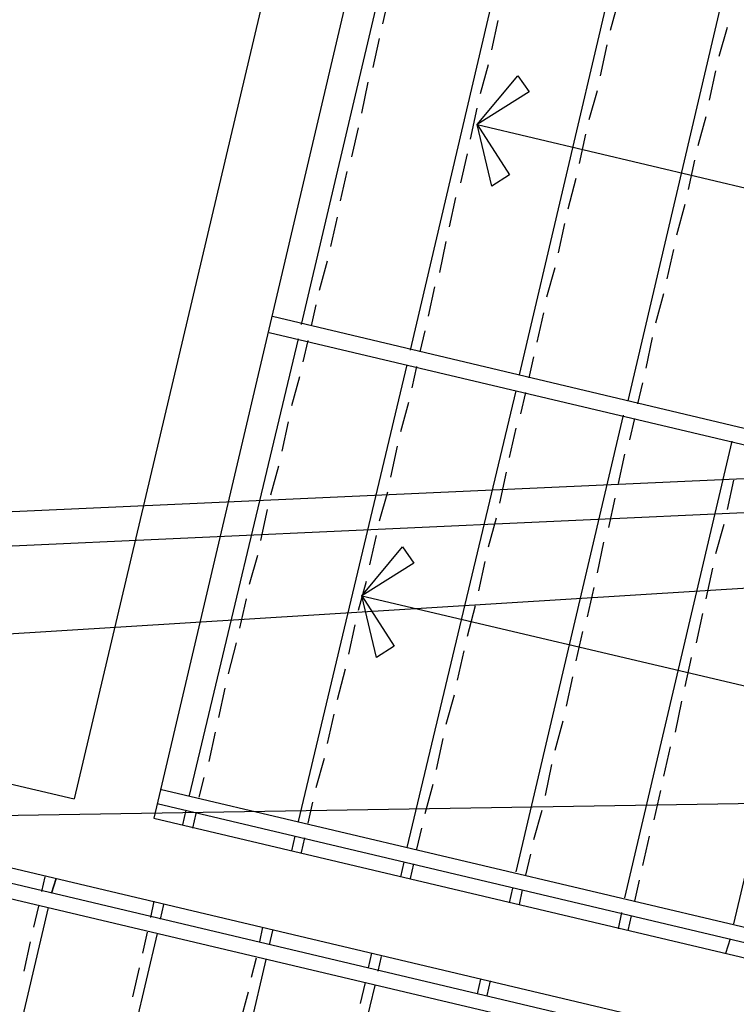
# Model space of a CAD drawing. Header units: feet. Extents: x -79 to 198, y -22 to 181.
# Tile 625 of 656: x 68.71 to 74.59, y 140.65 to 148.73. Entities that reach past the tile are written whole.
import ezdxf

# ---------------------------------------------------------------- set-up
doc = ezdxf.new("R2010")
doc.units = ezdxf.units.FT
doc.layers.add('A-LINEA', color=7, linetype='CONTINUOUS')

msp = doc.modelspace()

# ---------------------------------------------------------------- linework, layer by layer
at = {"layer": 'A-LINEA'}
for p, q in [((71.2267, 151.0844), (69.16, 142.3378)), ((71.2267, 151.0844), (69.16, 142.3378)), ((71.72, 150.2844), (69.8133, 142.1778)), ((71.72, 150.2844), (69.8133, 142.1778)), ((71.0267, 146.2311), (71.9067, 149.9778)), ((71.0267, 146.2311), (71.9067, 149.9778)), ((71.92, 146.0178), (72.8, 149.7778)), ((71.92, 146.0178), (72.8, 149.7778)), ((72.8133, 145.8178), (73.6933, 149.5644)), ((72.8133, 145.8178), (73.6933, 149.5644)), ((73.7067, 145.6044), (74.5867, 149.3511)), ((73.7067, 145.6044), (74.5867, 149.3511)), ((71.6933, 148.6978), (71.7467, 148.9378)), ((71.6933, 148.6978), (71.7467, 148.9378)), ((71.6933, 148.6978), (71.7467, 148.9378)), ((71.6933, 148.6978), (71.7467, 148.9378)), ((73.56, 148.6444), (73.6267, 148.8844)), ((73.56, 148.6444), (73.6267, 148.8844)), ((73.56, 148.6444), (73.6267, 148.8844)), ((73.56, 148.6444), (73.6267, 148.8844)), ((72.5867, 148.4844), (72.64, 148.7244)), ((72.5867, 148.4844), (72.64, 148.7244)), ((72.5867, 148.4844), (72.64, 148.7244)), ((72.5867, 148.4844), (72.64, 148.7244)), ((74.4533, 148.4311), (74.52, 148.6711)), ((74.4533, 148.4311), (74.52, 148.6711)), ((74.4533, 148.4311), (74.52, 148.6711)), ((74.4533, 148.4311), (74.52, 148.6711)), ((71.6133, 148.3378), (71.6667, 148.5778)), ((71.6133, 148.3378), (71.6667, 148.5778)), ((71.6133, 148.3378), (71.6667, 148.5778)), ((71.6133, 148.3378), (71.6667, 148.5778)), ((73.48, 148.2711), (73.5333, 148.5244)), ((73.48, 148.2711), (73.5333, 148.5244)), ((73.48, 148.2711), (73.5333, 148.5244)), ((73.48, 148.2711), (73.5333, 148.5244)), ((72.4933, 148.1244), (72.56, 148.3644)), ((72.4933, 148.1244), (72.56, 148.3644)), ((72.4933, 148.1244), (72.56, 148.3644)), ((72.4933, 148.1244), (72.56, 148.3644)), ((74.3733, 148.0711), (74.4267, 148.3111)), ((74.3733, 148.0711), (74.4267, 148.3111)), ((74.3733, 148.0711), (74.4267, 148.3111)), ((74.3733, 148.0711), (74.4267, 148.3111)), ((71.52, 147.9644), (71.5733, 148.2178)), ((71.52, 147.9644), (71.5733, 148.2178)), ((71.52, 147.9644), (71.5733, 148.2178)), ((71.52, 147.9644), (71.5733, 148.2178)), ((73.3867, 147.9111), (73.4533, 148.1511)), ((73.3867, 147.9111), (73.4533, 148.1511)), ((73.3867, 147.9111), (73.4533, 148.1511)), ((73.3867, 147.9111), (73.4533, 148.1511)), ((137.3218, 147.95), (37.3544, 141.7506)), ((137.3218, 147.95), (37.3544, 141.7506)), ((72.4133, 147.7511), (72.4667, 148.0044)), ((72.4133, 147.7511), (72.4667, 148.0044)), ((72.4133, 147.7511), (72.4667, 148.0044)), ((72.4133, 147.7511), (72.4667, 148.0044)), ((72.4667, 147.8711), (87.52, 144.3111)), ((72.4667, 147.8711), (87.52, 144.3111)), ((74.28, 147.6978), (74.3467, 147.9378)), ((74.28, 147.6978), (74.3467, 147.9378)), ((74.28, 147.6978), (74.3467, 147.9378)), ((74.28, 147.6978), (74.3467, 147.9378)), ((137.2414, 147.8002), (39.8639, 143.3866)), ((137.2414, 147.8002), (39.8639, 143.3866)), ((71.44, 147.6044), (71.4933, 147.8444)), ((71.44, 147.6044), (71.4933, 147.8444)), ((71.44, 147.6044), (71.4933, 147.8444)), ((71.44, 147.6044), (71.4933, 147.8444)), ((73.3067, 147.5511), (73.36, 147.7911)), ((73.3067, 147.5511), (73.36, 147.7911)), ((73.3067, 147.5511), (73.36, 147.7911)), ((73.3067, 147.5511), (73.36, 147.7911)), ((72.3333, 147.3911), (72.3867, 147.6311)), ((72.3333, 147.3911), (72.3867, 147.6311)), ((72.3333, 147.3911), (72.3867, 147.6311)), ((72.3333, 147.3911), (72.3867, 147.6311)), ((74.2, 147.3378), (74.2533, 147.5778)), ((74.2, 147.3378), (74.2533, 147.5778)), ((74.2, 147.3378), (74.2533, 147.5778)), ((74.2, 147.3378), (74.2533, 147.5778)), ((137.0738, 147.512), (40.0569, 143.1148)), ((137.0738, 147.512), (40.0569, 143.1148)), ((71.3467, 147.2444), (71.4, 147.4844)), ((71.3467, 147.2444), (71.4, 147.4844)), ((71.3467, 147.2444), (71.4, 147.4844)), ((71.3467, 147.2444), (71.4, 147.4844)), ((73.2133, 147.1778), (73.28, 147.4311)), ((73.2133, 147.1778), (73.28, 147.4311)), ((73.2133, 147.1778), (73.28, 147.4311)), ((73.2133, 147.1778), (73.28, 147.4311)), ((72.24, 147.0311), (72.2933, 147.2711)), ((72.24, 147.0311), (72.2933, 147.2711)), ((72.24, 147.0311), (72.2933, 147.2711)), ((72.24, 147.0311), (72.2933, 147.2711)), ((74.1067, 146.9644), (74.1733, 147.2178)), ((74.1067, 146.9644), (74.1733, 147.2178)), ((74.1067, 146.9644), (74.1733, 147.2178)), ((74.1067, 146.9644), (74.1733, 147.2178)), ((71.2667, 146.8711), (71.32, 147.1111)), ((71.2667, 146.8711), (71.32, 147.1111)), ((71.2667, 146.8711), (71.32, 147.1111)), ((71.2667, 146.8711), (71.32, 147.1111)), ((73.1333, 146.8178), (73.1867, 147.0578)), ((73.1333, 146.8178), (73.1867, 147.0578)), ((73.1333, 146.8178), (73.1867, 147.0578)), ((73.1333, 146.8178), (73.1867, 147.0578)), ((72.16, 146.6578), (72.2133, 146.9111)), ((72.16, 146.6578), (72.2133, 146.9111)), ((72.16, 146.6578), (72.2133, 146.9111)), ((72.16, 146.6578), (72.2133, 146.9111)), ((74.0267, 146.6044), (74.08, 146.8444)), ((74.0267, 146.6044), (74.08, 146.8444)), ((74.0267, 146.6044), (74.08, 146.8444)), ((74.0267, 146.6044), (74.08, 146.8444)), ((71.1733, 146.5111), (71.24, 146.7511)), ((71.1733, 146.5111), (71.24, 146.7511)), ((71.1733, 146.5111), (71.24, 146.7511)), ((71.1733, 146.5111), (71.24, 146.7511)), ((73.04, 146.4578), (73.1067, 146.6978)), ((73.04, 146.4578), (73.1067, 146.6978)), ((73.04, 146.4578), (73.1067, 146.6978)), ((73.04, 146.4578), (73.1067, 146.6978)), ((72.0667, 146.2978), (72.12, 146.5378)), ((72.0667, 146.2978), (72.12, 146.5378)), ((72.0667, 146.2978), (72.12, 146.5378)), ((72.0667, 146.2978), (72.12, 146.5378)), ((73.9333, 146.2444), (74, 146.4844)), ((73.9333, 146.2444), (74, 146.4844)), ((73.9333, 146.2444), (74, 146.4844)), ((73.9333, 146.2444), (74, 146.4844)), ((71.1067, 146.2178), (71.1467, 146.3911)), ((71.1067, 146.2178), (71.1467, 146.3911)), ((71.1067, 146.2178), (71.1467, 146.3911)), ((71.1067, 146.2178), (71.1467, 146.3911)), ((72.96, 146.0844), (73.0133, 146.3244)), ((72.96, 146.0844), (73.0133, 146.3244)), ((72.96, 146.0844), (73.0133, 146.3244)), ((72.96, 146.0844), (73.0133, 146.3244)), ((72, 146.0044), (72.04, 146.1778)), ((72, 146.0044), (72.04, 146.1778)), ((72, 146.0044), (72.04, 146.1778)), ((72, 146.0044), (72.04, 146.1778)), ((70.1067, 142.3644), (71, 146.1111)), ((70.1067, 142.3644), (71, 146.1111)), ((70.76, 146.1644), (87.9467, 142.0978)), ((70.76, 146.1644), (87.9467, 142.0978)), ((71.04, 145.9244), (71.08, 146.0978)), ((71.04, 145.9244), (71.08, 146.0978)), ((71.04, 145.9244), (71.08, 146.0978)), ((71.04, 145.9244), (71.08, 146.0978)), ((73.8533, 145.8711), (73.9067, 146.1244)), ((73.8533, 145.8711), (73.9067, 146.1244)), ((73.8533, 145.8711), (73.9067, 146.1244)), ((73.8533, 145.8711), (73.9067, 146.1244)), ((72.8933, 145.7911), (72.9333, 145.9644)), ((72.8933, 145.7911), (72.9333, 145.9644)), ((72.8933, 145.7911), (72.9333, 145.9644)), ((72.8933, 145.7911), (72.9333, 145.9644)), ((71, 142.1511), (71.8933, 145.8978)), ((71, 142.1511), (71.8933, 145.8978)), ((71.9333, 145.7111), (71.9733, 145.8844)), ((71.9333, 145.7111), (71.9733, 145.8844)), ((71.9333, 145.7111), (71.9733, 145.8844)), ((71.9333, 145.7111), (71.9733, 145.8844)), ((70.9467, 145.5644), (71.0133, 145.8044)), ((70.9467, 145.5644), (71.0133, 145.8044)), ((70.9467, 145.5644), (71.0133, 145.8044)), ((70.9467, 145.5644), (71.0133, 145.8044)), ((71.8933, 141.9378), (72.7867, 145.6844)), ((71.8933, 141.9378), (72.7867, 145.6844)), ((73.7867, 145.5778), (73.8267, 145.7511)), ((73.7867, 145.5778), (73.8267, 145.7511)), ((73.7867, 145.5778), (73.8267, 145.7511)), ((73.7867, 145.5778), (73.8267, 145.7511)), ((72.8267, 145.4978), (72.8667, 145.6711)), ((72.8267, 145.4978), (72.8667, 145.6711)), ((72.8267, 145.4978), (72.8667, 145.6711)), ((72.8267, 145.4978), (72.8667, 145.6711)), ((71.84, 145.3511), (71.9067, 145.5911)), ((71.84, 145.3511), (71.9067, 145.5911)), ((71.84, 145.3511), (71.9067, 145.5911)), ((71.84, 145.3511), (71.9067, 145.5911)), ((72.7867, 141.7378), (73.6667, 145.4844)), ((72.7867, 141.7378), (73.6667, 145.4844)), ((73.72, 145.2844), (73.76, 145.4578)), ((73.72, 145.2844), (73.76, 145.4578)), ((73.72, 145.2844), (73.76, 145.4578)), ((73.72, 145.2844), (73.76, 145.4578)), ((70.8667, 145.1911), (70.92, 145.4311)), ((70.8667, 145.1911), (70.92, 145.4311)), ((70.8667, 145.1911), (70.92, 145.4311)), ((70.8667, 145.1911), (70.92, 145.4311)), ((72.7333, 145.1378), (72.7867, 145.3778)), ((72.7333, 145.1378), (72.7867, 145.3778)), ((72.7333, 145.1378), (72.7867, 145.3778)), ((72.7333, 145.1378), (72.7867, 145.3778)), ((71.76, 144.9778), (71.8133, 145.2311)), ((71.76, 144.9778), (71.8133, 145.2311)), ((71.76, 144.9778), (71.8133, 145.2311)), ((71.76, 144.9778), (71.8133, 145.2311)), ((73.68, 141.5244), (74.56, 145.2711)), ((73.68, 141.5244), (74.56, 145.2711)), ((73.6267, 144.9244), (73.68, 145.1644)), ((73.6267, 144.9244), (73.68, 145.1644)), ((73.6267, 144.9244), (73.68, 145.1644)), ((73.6267, 144.9244), (73.68, 145.1644)), ((70.7733, 144.8311), (70.84, 145.0711)), ((70.7733, 144.8311), (70.84, 145.0711)), ((70.7733, 144.8311), (70.84, 145.0711)), ((70.7733, 144.8311), (70.84, 145.0711)), ((74.5733, 141.3111), (75.4533, 145.0578)), ((74.5733, 141.3111), (75.4533, 145.0578)), ((72.6533, 144.7644), (72.7067, 145.0178)), ((72.6533, 144.7644), (72.7067, 145.0178)), ((72.6533, 144.7644), (72.7067, 145.0178)), ((72.6533, 144.7644), (72.7067, 145.0178)), ((74.52, 144.7111), (74.5733, 144.9511)), ((74.52, 144.7111), (74.5733, 144.9511)), ((74.52, 144.7111), (74.5733, 144.9511)), ((74.52, 144.7111), (74.5733, 144.9511)), ((71.6667, 144.6178), (71.7333, 144.8578)), ((71.6667, 144.6178), (71.7333, 144.8578)), ((71.6667, 144.6178), (71.7333, 144.8578)), ((71.6667, 144.6178), (71.7333, 144.8578)), ((73.5467, 144.5644), (73.6, 144.8044)), ((73.5467, 144.5644), (73.6, 144.8044)), ((73.5467, 144.5644), (73.6, 144.8044)), ((73.5467, 144.5644), (73.6, 144.8044)), ((70.6933, 144.4578), (70.7467, 144.7111)), ((70.6933, 144.4578), (70.7467, 144.7111)), ((70.6933, 144.4578), (70.7467, 144.7111)), ((70.6933, 144.4578), (70.7467, 144.7111)), ((72.56, 144.4044), (72.6267, 144.6444)), ((72.56, 144.4044), (72.6267, 144.6444)), ((72.56, 144.4044), (72.6267, 144.6444)), ((72.56, 144.4044), (72.6267, 144.6444)), ((74.4267, 144.3511), (74.4933, 144.5911)), ((74.4267, 144.3511), (74.4933, 144.5911)), ((74.4267, 144.3511), (74.4933, 144.5911)), ((74.4267, 144.3511), (74.4933, 144.5911)), ((71.5867, 144.2578), (71.64, 144.4978)), ((71.5867, 144.2578), (71.64, 144.4978)), ((71.5867, 144.2578), (71.64, 144.4978)), ((71.5867, 144.2578), (71.64, 144.4978)), ((73.4533, 144.1911), (73.5067, 144.4444)), ((73.4533, 144.1911), (73.5067, 144.4444)), ((73.4533, 144.1911), (73.5067, 144.4444)), ((73.4533, 144.1911), (73.5067, 144.4444)), ((70.6, 144.0978), (70.6667, 144.3378)), ((70.6, 144.0978), (70.6667, 144.3378)), ((70.6, 144.0978), (70.6667, 144.3378)), ((70.6, 144.0978), (70.6667, 144.3378)), ((61.0533, 144.2444), (69.16, 142.3378)), ((61.0533, 144.2444), (69.16, 142.3378)), ((72.48, 144.0444), (72.5333, 144.2844)), ((72.48, 144.0444), (72.5333, 144.2844)), ((72.48, 144.0444), (72.5333, 144.2844)), ((72.48, 144.0444), (72.5333, 144.2844)), ((74.3467, 143.9778), (74.4, 144.2311)), ((74.3467, 143.9778), (74.4, 144.2311)), ((74.3467, 143.9778), (74.4, 144.2311)), ((74.3467, 143.9778), (74.4, 144.2311)), ((71.4933, 143.8844), (71.56, 144.1244)), ((71.4933, 143.8844), (71.56, 144.1244)), ((71.4933, 143.8844), (71.56, 144.1244)), ((71.4933, 143.8844), (71.56, 144.1244)), ((73.3733, 143.8311), (73.4267, 144.0711)), ((73.3733, 143.8311), (73.4267, 144.0711)), ((73.3733, 143.8311), (73.4267, 144.0711)), ((73.3733, 143.8311), (73.4267, 144.0711)), ((71.52, 144.0044), (86.6133, 140.4444)), ((71.52, 144.0044), (86.6133, 140.4444)), ((70.52, 143.7378), (70.5733, 143.9778)), ((70.52, 143.7378), (70.5733, 143.9778)), ((70.52, 143.7378), (70.5733, 143.9778)), ((70.52, 143.7378), (70.5733, 143.9778)), ((72.3867, 143.6711), (72.4533, 143.9244)), ((72.3867, 143.6711), (72.4533, 143.9244)), ((72.3867, 143.6711), (72.4533, 143.9244)), ((72.3867, 143.6711), (72.4533, 143.9244)), ((74.2667, 143.6178), (74.32, 143.8578)), ((74.2667, 143.6178), (74.32, 143.8578)), ((74.2667, 143.6178), (74.32, 143.8578)), ((74.2667, 143.6178), (74.32, 143.8578)), ((71.4133, 143.5244), (71.4667, 143.7644)), ((71.4133, 143.5244), (71.4667, 143.7644)), ((71.4133, 143.5244), (71.4667, 143.7644)), ((71.4133, 143.5244), (71.4667, 143.7644)), ((73.28, 143.4711), (73.3333, 143.7111)), ((73.28, 143.4711), (73.3333, 143.7111)), ((73.28, 143.4711), (73.3333, 143.7111)), ((73.28, 143.4711), (73.3333, 143.7111)), ((60.8933, 143.6044), (85.3067, 137.8311)), ((60.8933, 143.6044), (85.3067, 137.8311)), ((70.4267, 143.3644), (70.4933, 143.6178)), ((70.4267, 143.3644), (70.4933, 143.6178)), ((70.4267, 143.3644), (70.4933, 143.6178)), ((70.4267, 143.3644), (70.4933, 143.6178)), ((72.3067, 143.3111), (72.36, 143.5511)), ((72.3067, 143.3111), (72.36, 143.5511)), ((72.3067, 143.3111), (72.36, 143.5511)), ((72.3067, 143.3111), (72.36, 143.5511)), ((74.1733, 143.2578), (74.2267, 143.4978)), ((74.1733, 143.2578), (74.2267, 143.4978)), ((74.1733, 143.2578), (74.2267, 143.4978)), ((74.1733, 143.2578), (74.2267, 143.4978)), ((71.32, 143.1511), (71.3867, 143.4044)), ((71.32, 143.1511), (71.3867, 143.4044)), ((71.32, 143.1511), (71.3867, 143.4044)), ((71.32, 143.1511), (71.3867, 143.4044)), ((134.895, 143.2722), (37.2384, 141.6899)), ((134.895, 143.2722), (37.2384, 141.6899)), ((73.2, 143.0978), (73.2533, 143.3378)), ((73.2, 143.0978), (73.2533, 143.3378)), ((73.2, 143.0978), (73.2533, 143.3378)), ((73.2, 143.0978), (73.2533, 143.3378)), ((70.3467, 143.0044), (70.4, 143.2444)), ((70.3467, 143.0044), (70.4, 143.2444)), ((70.3467, 143.0044), (70.4, 143.2444)), ((70.3467, 143.0044), (70.4, 143.2444)), ((72.2133, 142.9511), (72.28, 143.1911)), ((72.2133, 142.9511), (72.28, 143.1911)), ((72.2133, 142.9511), (72.28, 143.1911)), ((72.2133, 142.9511), (72.28, 143.1911)), ((74.0933, 142.8844), (74.1467, 143.1378)), ((74.0933, 142.8844), (74.1467, 143.1378)), ((74.0933, 142.8844), (74.1467, 143.1378)), ((74.0933, 142.8844), (74.1467, 143.1378)), ((71.24, 142.7911), (71.2933, 143.0311)), ((71.24, 142.7911), (71.2933, 143.0311)), ((71.24, 142.7911), (71.2933, 143.0311)), ((71.24, 142.7911), (71.2933, 143.0311)), ((73.1067, 142.7378), (73.1733, 142.9778)), ((73.1067, 142.7378), (73.1733, 142.9778)), ((73.1067, 142.7378), (73.1733, 142.9778)), ((73.1067, 142.7378), (73.1733, 142.9778)), ((70.2667, 142.6444), (70.32, 142.8844)), ((70.2667, 142.6444), (70.32, 142.8844)), ((70.2667, 142.6444), (70.32, 142.8844)), ((70.2667, 142.6444), (70.32, 142.8844)), ((72.1333, 142.5778), (72.1867, 142.8311)), ((72.1333, 142.5778), (72.1867, 142.8311)), ((72.1333, 142.5778), (72.1867, 142.8311)), ((72.1333, 142.5778), (72.1867, 142.8311)), ((74, 142.5244), (74.0533, 142.7644)), ((74, 142.5244), (74.0533, 142.7644)), ((74, 142.5244), (74.0533, 142.7644)), ((74, 142.5244), (74.0533, 142.7644)), ((71.1467, 142.4311), (71.2133, 142.6711)), ((71.1467, 142.4311), (71.2133, 142.6711)), ((71.1467, 142.4311), (71.2133, 142.6711)), ((71.1467, 142.4311), (71.2133, 142.6711)), ((73.0267, 142.3644), (73.08, 142.6178)), ((73.0267, 142.3644), (73.08, 142.6178)), ((73.0267, 142.3644), (73.08, 142.6178)), ((73.0267, 142.3644), (73.08, 142.6178)), ((70.1867, 142.3511), (70.2267, 142.5111)), ((70.1867, 142.3511), (70.2267, 142.5111)), ((70.1867, 142.3511), (70.2267, 142.5111)), ((70.1867, 142.3511), (70.2267, 142.5111)), ((72.04, 142.2178), (72.1067, 142.4578)), ((72.04, 142.2178), (72.1067, 142.4578)), ((72.04, 142.2178), (72.1067, 142.4578)), ((72.04, 142.2178), (72.1067, 142.4578)), ((69.8667, 142.4178), (86.2933, 138.5378)), ((69.8667, 142.4178), (86.2933, 138.5378)), ((73.92, 142.1644), (73.9733, 142.4044)), ((73.92, 142.1644), (73.9733, 142.4044)), ((73.92, 142.1644), (73.9733, 142.4044)), ((73.92, 142.1644), (73.9733, 142.4044)), ((69.84, 142.2978), (86.2, 138.4311)), ((69.84, 142.2978), (86.2, 138.4311)), ((71.08, 142.1378), (71.12, 142.3111)), ((71.08, 142.1378), (71.12, 142.3111)), ((71.08, 142.1378), (71.12, 142.3111)), ((71.08, 142.1378), (71.12, 142.3111)), ((70.0533, 142.1244), (70.08, 142.2444)), ((70.0533, 142.1244), (70.08, 142.2444)), ((70.0533, 142.1244), (70.08, 142.2444)), ((70.0533, 142.1244), (70.08, 142.2444)), ((70.1333, 142.0978), (70.16, 142.2178)), ((70.1333, 142.0978), (70.16, 142.2178)), ((70.1333, 142.0978), (70.16, 142.2178)), ((70.1333, 142.0978), (70.16, 142.2178)), ((72.9333, 142.0044), (73, 142.2444)), ((72.9333, 142.0044), (73, 142.2444)), ((72.9333, 142.0044), (73, 142.2444)), ((72.9333, 142.0044), (73, 142.2444)), ((69.8133, 142.1778), (86.1067, 138.3244)), ((69.8133, 142.1778), (86.1067, 138.3244)), ((71.9733, 141.9244), (72.0133, 142.0978)), ((71.9733, 141.9244), (72.0133, 142.0978)), ((71.9733, 141.9244), (72.0133, 142.0978)), ((71.9733, 141.9244), (72.0133, 142.0978)), ((70.9467, 141.9111), (70.9733, 142.0311)), ((70.9467, 141.9111), (70.9733, 142.0311)), ((70.9467, 141.9111), (70.9733, 142.0311)), ((70.9467, 141.9111), (70.9733, 142.0311)), ((71.0267, 141.8978), (71.0533, 142.0178)), ((71.0267, 141.8978), (71.0533, 142.0178)), ((71.0267, 141.8978), (71.0533, 142.0178)), ((71.0267, 141.8978), (71.0533, 142.0178)), ((73.8267, 141.7911), (73.88, 142.0311)), ((73.8267, 141.7911), (73.88, 142.0311)), ((73.8267, 141.7911), (73.88, 142.0311)), ((73.8267, 141.7911), (73.88, 142.0311)), ((71.84, 141.6978), (71.8667, 141.8178)), ((71.84, 141.6978), (71.8667, 141.8178)), ((71.84, 141.6978), (71.8667, 141.8178)), ((71.84, 141.6978), (71.8667, 141.8178)), ((71.92, 141.6844), (71.9467, 141.8044)), ((71.92, 141.6844), (71.9467, 141.8044)), ((71.92, 141.6844), (71.9467, 141.8044)), ((71.92, 141.6844), (71.9467, 141.8044)), ((72.8667, 141.7111), (72.9067, 141.8844)), ((72.8667, 141.7111), (72.9067, 141.8844)), ((72.8667, 141.7111), (72.9067, 141.8844)), ((72.8667, 141.7111), (72.9067, 141.8844)), ((68.08, 141.7778), (85.28, 137.7111)), ((68.08, 141.7778), (85.28, 137.7111)), ((68.0533, 141.6578), (85.2533, 137.5911)), ((68.0533, 141.6578), (85.2533, 137.5911)), ((68.92, 141.6978), (68.8933, 141.5778)), ((68.92, 141.6978), (68.8933, 141.5778)), ((68.9733, 141.5644), (69.0133, 141.6844)), ((69.0133, 141.6844), (68.9733, 141.5644)), ((68.9733, 141.5644), (69.0133, 141.6844)), ((69.0133, 141.6844), (68.9733, 141.5644)), ((73.76, 141.4978), (73.8, 141.6711)), ((73.76, 141.4978), (73.8, 141.6711)), ((73.76, 141.4978), (73.8, 141.6711)), ((73.76, 141.4978), (73.8, 141.6711)), ((72.7333, 141.4844), (72.76, 141.6044)), ((72.7333, 141.4844), (72.76, 141.6044)), ((72.7333, 141.4844), (72.76, 141.6044)), ((72.7333, 141.4844), (72.76, 141.6044)), ((72.8133, 141.4711), (72.84, 141.5911)), ((72.8133, 141.4711), (72.84, 141.5911)), ((72.8133, 141.4711), (72.84, 141.5911)), ((72.8133, 141.4711), (72.84, 141.5911)), ((69.8133, 141.4978), (69.7867, 141.3644)), ((69.8133, 141.4978), (69.7867, 141.3644)), ((69.8133, 141.4978), (69.7867, 141.3644)), ((69.8133, 141.4978), (69.7867, 141.3644)), ((68.9467, 141.4444), (68.0667, 137.6978)), ((68.9467, 141.4444), (68.0667, 137.6978)), ((68.8667, 141.4578), (68.8267, 141.2844)), ((68.8667, 141.4578), (68.8267, 141.2844)), ((69.8933, 141.4711), (69.8667, 141.3511)), ((69.8933, 141.4711), (69.8667, 141.3511)), ((69.8933, 141.4711), (69.8667, 141.3511)), ((69.8933, 141.4711), (69.8667, 141.3511)), ((73.6267, 141.2711), (73.6533, 141.4044)), ((73.6267, 141.2711), (73.6533, 141.4044)), ((73.6267, 141.2711), (73.6533, 141.4044)), ((73.6267, 141.2711), (73.6533, 141.4044)), ((73.7067, 141.2578), (73.7333, 141.3778)), ((73.7067, 141.2578), (73.7333, 141.3778)), ((73.7067, 141.2578), (73.7333, 141.3778)), ((73.7067, 141.2578), (73.7333, 141.3778)), ((69.76, 141.2444), (69.72, 141.0711)), ((69.76, 141.2444), (69.72, 141.0711)), ((69.76, 141.2444), (69.72, 141.0711)), ((69.76, 141.2444), (69.72, 141.0711)), ((70.7067, 141.2844), (70.68, 141.1644)), ((70.7067, 141.2844), (70.68, 141.1644)), ((70.7067, 141.2844), (70.68, 141.1644)), ((70.7067, 141.2844), (70.68, 141.1644)), ((70.7867, 141.2578), (70.76, 141.1378)), ((70.7867, 141.2578), (70.76, 141.1378)), ((70.7867, 141.2578), (70.76, 141.1378)), ((70.7867, 141.2578), (70.76, 141.1378)), ((68.8, 141.1644), (68.7467, 140.9244)), ((68.8, 141.1644), (68.7467, 140.9244)), ((69.84, 141.2311), (68.96, 137.4844)), ((69.84, 141.2311), (68.96, 137.4844)), ((74.5067, 141.0711), (74.5467, 141.1911)), ((74.5067, 141.0711), (74.5467, 141.1911)), ((74.5067, 141.0711), (74.5467, 141.1911)), ((74.5067, 141.0711), (74.5467, 141.1911)), ((70.7333, 141.0178), (69.8533, 137.2711)), ((70.7333, 141.0178), (69.8533, 137.2711)), ((70.7333, 141.0178), (69.8533, 137.2711)), ((70.7333, 141.0178), (69.8533, 137.2711)), ((70.6533, 141.0311), (70.6133, 140.8711)), ((70.6533, 141.0311), (70.6133, 140.8711)), ((70.6533, 141.0311), (70.6133, 140.8711)), ((70.6533, 141.0311), (70.6133, 140.8711)), ((71.6, 141.0711), (71.5733, 140.9511)), ((71.6, 141.0711), (71.5733, 140.9511)), ((71.6, 141.0711), (71.5733, 140.9511)), ((71.6, 141.0711), (71.5733, 140.9511)), ((71.68, 141.0444), (71.6533, 140.9244)), ((71.68, 141.0444), (71.6533, 140.9244)), ((71.68, 141.0444), (71.6533, 140.9244)), ((71.68, 141.0444), (71.6533, 140.9244)), ((69.6933, 140.9511), (69.64, 140.7111)), ((69.6933, 140.9511), (69.64, 140.7111)), ((69.6933, 140.9511), (69.64, 140.7111)), ((69.6933, 140.9511), (69.64, 140.7111)), ((72.4933, 140.8578), (72.4667, 140.7378)), ((72.4933, 140.8578), (72.4667, 140.7378)), ((72.4933, 140.8578), (72.4667, 140.7378)), ((72.4933, 140.8578), (72.4667, 140.7378)), ((72.5733, 140.8444), (72.5467, 140.7244)), ((72.5733, 140.8444), (72.5467, 140.7244)), ((72.5733, 140.8444), (72.5467, 140.7244)), ((72.5733, 140.8444), (72.5467, 140.7244)), ((71.6267, 140.8044), (70.7333, 137.0578)), ((71.6267, 140.8044), (70.7333, 137.0578)), ((71.6267, 140.8044), (70.7333, 137.0578)), ((71.6267, 140.8044), (70.7333, 137.0578)), ((71.5467, 140.8311), (71.5067, 140.6578)), ((71.5467, 140.8311), (71.5067, 140.6578)), ((71.5467, 140.8311), (71.5067, 140.6578)), ((71.5467, 140.8311), (71.5067, 140.6578)), ((70.5867, 140.7511), (70.52, 140.4978)), ((70.5867, 140.7511), (70.52, 140.4978)), ((70.5867, 140.7511), (70.52, 140.4978)), ((70.5867, 140.7511), (70.52, 140.4978))]:
    msp.add_line(p, q, dxfattribs=at)
for points in [[(72.5867, 147.3644), (72.4667, 147.8711), (72.8, 148.2711), (72.8933, 148.1378), (72.4667, 147.8711), (72.7333, 147.4578), (72.5867, 147.3644)], [(72.5867, 147.3644), (72.4667, 147.8711), (72.8, 148.2711), (72.8933, 148.1378), (72.4667, 147.8711), (72.7333, 147.4578), (72.5867, 147.3644)], [(70.7867, 146.2978), (87.9733, 142.2178), (87.9467, 142.0978)], [(70.7867, 146.2978), (87.9733, 142.2178), (87.9467, 142.0978)], [(71.64, 143.4978), (71.52, 144.0044), (71.8533, 144.4044), (71.9467, 144.2711), (71.52, 144.0044), (71.7867, 143.5911), (71.64, 143.4978)], [(71.64, 143.4978), (71.52, 144.0044), (71.8533, 144.4044), (71.9467, 144.2711), (71.52, 144.0044), (71.7867, 143.5911), (71.64, 143.4978)]]:
    msp.add_lwpolyline(points, dxfattribs=at)

doc.saveas('drawing.dxf')
